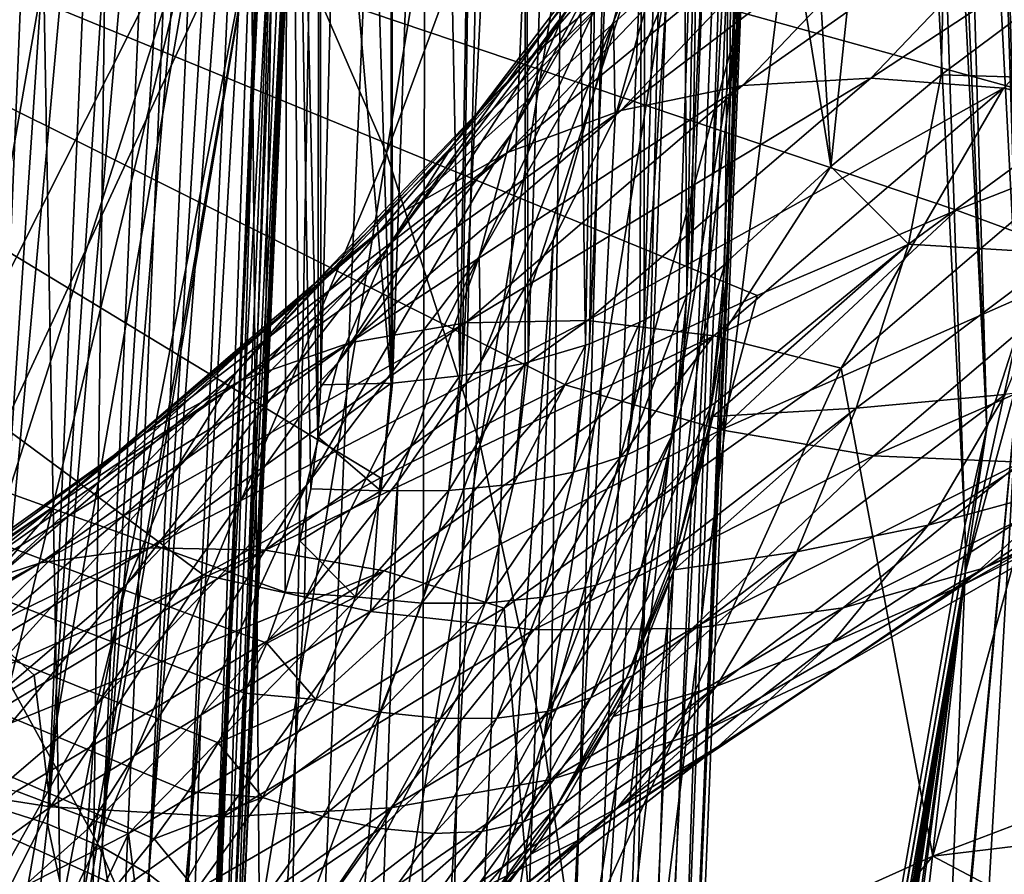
# Model space of a CAD drawing. Header units: metres. Extents: x -109 to 109, y -78 to 121.
# Tile 894 of 1056: x 22.23 to 26.52, y -21.83 to -18.1. Entities that reach past the tile are written whole.
import ezdxf

# ---------------------------------------------------------------- set-up
doc = ezdxf.new("R2010")
doc.units = ezdxf.units.M
doc.layers.add('solid_508554_SW0001', color=7, linetype='CONTINUOUS')

msp = doc.modelspace()

# ---------------------------------------------------------------- linework, layer by layer
at = {"layer": 'solid_508554_SW0001'}
for points in [[(21.492264, -25.603029, 29.110092), (22.491957, -26.563225, 27.446983), (22.183052, -9.436516, 19.892521)], [(22.491957, -26.563225, 27.446983), (22.705145, -9.923875, 19.048389), (22.183052, -9.436516, 19.892521)], [(22.491957, -26.563225, 27.446983), (23.184435, -10.422108, 18.185425), (22.705145, -9.923875, 19.048389)], [(22.491957, -26.563225, 27.446983), (23.320473, -27.563334, 25.714746), (23.184435, -10.422108, 18.185425)], [(23.320473, -27.563334, 25.714746), (23.620018, -10.930273, 17.305258), (23.184435, -10.422108, 18.185425)], [(23.320473, -27.563334, 25.714746), (24.011074, -11.447413, 16.409544), (23.620018, -10.930273, 17.305258)], [(23.320473, -27.563334, 25.714746), (23.971504, -28.595739, 23.926567), (24.011074, -11.447413, 16.409544)], [(23.971504, -28.595739, 23.926567), (24.356865, -11.972553, 15.499974), (24.011074, -11.447413, 16.409544)], [(23.971504, -28.595739, 23.926567), (24.656738, -12.504704, 14.578262), (24.356865, -11.972553, 15.499974)], [(26.760447, -19.037304, -33.204727), (26.413963, -12.686347, -36.951065), (26.614323, -12.257511, -36.273636)], [(23.971504, -28.595739, 23.926567), (24.4401, -29.652586, 22.096052), (24.656738, -12.504704, 14.578262)], [(24.4401, -29.652586, 22.096052), (24.91013, -13.042861, 13.646147), (24.656738, -12.504704, 14.578262)], [(26.582928, -19.45789, -33.933205), (26.372698, -12.786709, -37.109283), (26.413963, -12.686347, -36.951065)], [(26.760447, -19.037304, -33.204727), (26.582928, -19.45789, -33.933205), (26.413963, -12.686347, -36.951065)], [(26.582928, -19.45789, -33.933205), (26.250303, -13.120867, -37.635178), (26.372698, -12.786709, -37.109283)], [(25.766483, -18.744034, -25.984007), (26.375935, -12.912933, -28.677437), (25.463003, -13.720346, -30.075918)], [(25.766483, -18.744034, -25.984007), (26.247692, -18.344744, -25.292416), (26.375935, -12.912933, -28.677437)], [(26.247692, -18.344744, -25.292416), (26.763683, -17.956463, -24.619894), (26.375935, -12.912933, -28.677437)], [(24.4401, -29.652586, 22.096052), (25.11656, -13.586011, 12.705384), (24.91013, -13.042861, 13.646147)], [(26.446218, -19.882269, -34.668251), (26.16643, -13.396399, -38.06776), (26.250303, -13.120867, -37.635178)], [(26.582928, -19.45789, -33.933205), (26.446218, -19.882269, -34.668251), (26.250303, -13.120867, -37.635178)], [(26.446218, -19.882269, -34.668251), (26.123749, -13.560171, -38.324417), (26.16643, -13.396399, -38.06776)], [(24.4401, -29.652586, 22.096052), (24.722691, -30.725834, 20.237133), (25.11656, -13.586011, 12.705384)], [(24.722691, -30.725834, 20.237133), (25.275642, -14.133128, 11.757749), (25.11656, -13.586011, 12.705384)], [(26.123749, -13.560171, -38.324417), (26.350637, -20.309454, -35.408157), (26.034615, -14.003285, -39.017101)], [(26.446218, -19.882269, -34.668251), (26.350637, -20.309454, -35.408157), (26.123749, -13.560171, -38.324417)], [(25.392128, -16.427605, -28.390471), (25.766483, -18.744034, -25.984007), (25.463003, -13.720346, -30.075918)], [(25.361349, -13.808867, -30.229239), (25.156507, -19.291224, -26.920235), (25.304251, -19.170065, -26.720409)], [(25.361349, -13.808867, -30.229239), (25.242231, -13.891709, -30.372726), (25.156507, -19.291224, -26.920235)], [(25.361349, -13.808867, -30.229239), (25.304251, -19.170065, -26.720409), (25.320997, -19.153557, -26.693321)], [(25.361349, -13.808867, -30.229239), (25.320997, -19.153557, -26.693321), (25.392128, -16.427605, -28.390471)], [(25.242231, -13.891709, -30.372726), (25.106808, -13.968062, -30.504972), (25.138103, -19.30397, -26.941374)], [(25.242231, -13.891709, -30.372726), (25.138103, -19.30397, -26.941374), (25.156507, -19.291224, -26.920235)], [(25.106808, -13.968062, -30.504972), (24.952726, -19.412895, -27.123133), (25.138103, -19.30397, -26.941374)], [(25.106808, -13.968062, -30.504972), (24.956572, -14.037088, -30.624531), (24.952726, -19.412895, -27.123133)], [(26.034615, -14.003285, -39.017101), (26.350637, -20.309454, -35.408157), (22.574038, -41.892826, -72.791649)], [(25.359713, -18.130026, -45.681774), (26.034615, -14.003285, -39.017101), (22.574038, -41.892826, -72.791649)], [(25.206406, -16.958059, -46.623257), (26.034615, -14.003285, -39.017101), (25.359713, -18.130026, -45.681774)], [(24.956572, -14.037088, -30.624531), (24.714621, -19.515612, -27.297068), (24.934361, -19.422098, -27.138596)], [(24.956572, -14.037088, -30.624531), (24.792952, -14.098127, -30.730253), (24.714621, -19.515612, -27.297068)], [(24.956572, -14.037088, -30.624531), (24.934361, -19.422098, -27.138596), (24.952726, -19.412895, -27.123133)], [(24.792952, -14.098127, -30.730253), (24.61821, -14.150376, -30.820749), (24.697832, -19.52166, -27.307423)], [(24.792952, -14.098127, -30.730253), (24.697832, -19.52166, -27.307423), (24.714621, -19.515612, -27.297068)], [(24.61821, -14.150376, -30.820749), (24.433187, -14.193572, -30.895567), (24.447992, -19.596863, -27.437801)], [(24.61821, -14.150376, -30.820749), (24.447992, -19.596863, -27.437801), (24.697832, -19.52166, -27.307423)], [(24.722691, -30.725834, 20.237133), (25.387075, -14.683183, 10.805027), (25.275642, -14.133128, 11.757749)], [(24.433187, -14.193572, -30.895567), (24.159342, -19.654673, -27.541903), (24.434095, -19.600307, -27.443871)], [(24.433187, -14.193572, -30.895567), (24.238886, -14.227308, -30.954), (24.159342, -19.654673, -27.541903)], [(24.433187, -14.193572, -30.895567), (24.434095, -19.600307, -27.443871), (24.447992, -19.596863, -27.437801)], [(24.238886, -14.227308, -30.954), (24.041855, -14.250587, -30.99432), (24.149372, -19.656185, -27.544724)], [(24.238886, -14.227308, -30.954), (24.149372, -19.656185, -27.544724), (24.159342, -19.654673, -27.541903)], [(23.388845, -20.598423, -27.06645), (23.401785, -14.267006, -31.022758), (5.75, -14.267006, -31.022758)], [(23.308241, -20.820108, -26.927927), (23.388845, -20.598423, -27.06645), (5.75, -14.267006, -31.022758)], [(23.210943, -21.038891, -26.791216), (23.308241, -20.820108, -26.927927), (5.75, -14.267006, -31.022758)], [(23.096848, -21.254448, -26.656521), (23.210943, -21.038891, -26.791216), (5.75, -14.267006, -31.022758)], [(22.965872, -21.466251, -26.52417), (23.096848, -21.254448, -26.656521), (5.75, -14.267006, -31.022758)], [(22.81805, -21.673571, -26.394623), (22.965872, -21.466251, -26.52417), (5.75, -14.267006, -31.022758)], [(22.653498, -21.875639, -26.268356), (22.81805, -21.673571, -26.394623), (5.75, -14.267006, -31.022758)], [(22.472342, -22.071665, -26.145866), (22.653498, -21.875639, -26.268356), (5.75, -14.267006, -31.022758)], [(22.274803, -22.260859, -26.027645), (22.472342, -22.071665, -26.145866), (5.75, -14.267006, -31.022758)], [(22.061234, -22.442333, -25.914248), (22.274803, -22.260859, -26.027645), (5.75, -14.267006, -31.022758)], [(23.388845, -20.598423, -27.06645), (23.452793, -20.374273, -27.206514), (23.401785, -14.267006, -31.022758)], [(23.530565, -19.921642, -27.489349), (23.540361, -14.267148, -31.022671), (23.401785, -14.267006, -31.022758)], [(23.500042, -20.148373, -27.347672), (23.530565, -19.921642, -27.489349), (23.401785, -14.267006, -31.022758)], [(23.452793, -20.374273, -27.206514), (23.500042, -20.148373, -27.347672), (23.401785, -14.267006, -31.022758)], [(23.530565, -19.921642, -27.489349), (23.544479, -19.694933, -27.631012), (23.540361, -14.267148, -31.022671)], [(23.544479, -19.694933, -27.631012), (23.613482, -16.94849, -29.347181), (23.540361, -14.267148, -31.022671)], [(23.850378, -19.687975, -27.607599), (23.681061, -14.267583, -31.022398), (23.613482, -16.94849, -29.347181)], [(23.852489, -14.263648, -31.016943), (23.681061, -14.267583, -31.022398), (23.850378, -19.687975, -27.607599)], [(23.852489, -14.263648, -31.016943), (23.850378, -19.687975, -27.607599), (23.855703, -19.687632, -27.606834)], [(24.041855, -14.250587, -30.99432), (23.852489, -14.263648, -31.016943), (23.855703, -19.687632, -27.606834)], [(24.041855, -14.250587, -30.99432), (23.855703, -19.687632, -27.606834), (24.149372, -19.656185, -27.544724)], [(24.537828, -14.443365, -48.108562), (23.82967, -18.685156, -54.973831), (23.291883, -17.44261, -55.687992)], [(24.537828, -14.443365, -48.108562), (24.936926, -15.692234, -47.380768), (23.82967, -18.685156, -54.973831)], [(24.722691, -30.725834, 20.237133), (24.817127, -31.807312, 18.36396), (25.387075, -14.683183, 10.805027)], [(24.817127, -31.807312, 18.36396), (25.450649, -15.235137, 9.849014), (25.387075, -14.683183, 10.805027)], [(21.843943, -15.078268, -56.979378), (22.62801, -16.237164, -56.358223), (21.087124, -19.274179, -63.873081)], [(24.817127, -31.807312, 18.36396), (25.466246, -15.787951, 8.891513), (25.450649, -15.235137, 9.849014)], [(28.139946, -18.245272, -11.801738), (16.352985, -15.573651, -7.174356), (29.093544, -17.92926, -11.25439)], [(27.212952, -18.580488, -12.382349), (16.352985, -15.573651, -7.174356), (28.139946, -18.245272, -11.801738)], [(26.31435, -18.93425, -12.995082), (16.352985, -15.573651, -7.174356), (27.212952, -18.580488, -12.382349)], [(25.445724, -19.305904, -13.638808), (16.352985, -15.573651, -7.174356), (26.31435, -18.93425, -12.995082)], [(24.608341, -19.694883, -14.312538), (16.352985, -15.573651, -7.174356), (25.445724, -19.305904, -13.638808)], [(23.803312, -20.100662, -15.015367), (16.352985, -15.573651, -7.174356), (24.608341, -19.694883, -14.312538)], [(23.031752, -20.522703, -15.746366), (16.352985, -15.573651, -7.174356), (23.803312, -20.100662, -15.015367)], [(22.294876, -20.960394, -16.504467), (16.352985, -15.573651, -7.174356), (23.031752, -20.522703, -15.746366)], [(21.594194, -21.41288, -17.288197), (16.352985, -15.573651, -7.174356), (22.294876, -20.960394, -16.504467)], [(24.936926, -15.692234, -47.380768), (24.238144, -19.954535, -54.221828), (23.82967, -18.685156, -54.973831)], [(24.936926, -15.692234, -47.380768), (25.206406, -16.958059, -46.623257), (24.238144, -19.954535, -54.221828)], [(24.722691, -32.88879, 16.490786), (25.433834, -16.340582, 7.934327), (25.466246, -15.787951, 8.891513)], [(24.817127, -31.807312, 18.36396), (24.722691, -32.88879, 16.490786), (25.466246, -15.787951, 8.891513)], [(21.801241, -21.457802, -30.703217), (22.18111, -15.836708, -33.741562), (22.325365, -15.868487, -33.796608)], [(22.08816, -21.523041, -30.801451), (21.801241, -21.457802, -30.703217), (22.325365, -15.868487, -33.796608)], [(22.08816, -21.523041, -30.801451), (22.325365, -15.868487, -33.796608), (22.463972, -15.905796, -33.861225)], [(22.08816, -21.523041, -30.801451), (22.463972, -15.905796, -33.861225), (22.596371, -15.948483, -33.935162)], [(22.353491, -21.607702, -30.938051), (22.08816, -21.523041, -30.801451), (22.596371, -15.948483, -33.935162)], [(22.353491, -21.607702, -30.938051), (22.596371, -15.948483, -33.935162), (22.721611, -15.996237, -34.017876)], [(22.353491, -21.607702, -30.938051), (22.721611, -15.996237, -34.017876), (22.839146, -16.048889, -34.10907)], [(22.590855, -21.709745, -31.109728), (22.353491, -21.607702, -30.938051), (22.839146, -16.048889, -34.10907)], [(22.590855, -21.709745, -31.109728), (22.839146, -16.048889, -34.10907), (22.948322, -16.106197, -34.208332)], [(22.590855, -21.709745, -31.109728), (22.948322, -16.106197, -34.208332), (23.048122, -16.167671, -34.314808)], [(22.794538, -21.826717, -31.312355), (22.590855, -21.709745, -31.109728), (23.048122, -16.167671, -34.314808)], [(22.794538, -21.826717, -31.312355), (23.048122, -16.167671, -34.314808), (23.13763, -16.232712, -34.427464)], [(22.62801, -16.237164, -56.358223), (21.890642, -20.459221, -63.233421), (21.087124, -19.274179, -63.873081)], [(22.62801, -16.237164, -56.358223), (23.291883, -17.44261, -55.687992), (21.890642, -20.459221, -63.233421)], [(22.794538, -21.826717, -31.312355), (23.13763, -16.232712, -34.427464), (23.216387, -16.300915, -34.545593)], [(22.959644, -21.955805, -31.541054), (22.794538, -21.826717, -31.312355), (23.216387, -16.300915, -34.545593)], [(22.959644, -21.955805, -31.541054), (23.216387, -16.300915, -34.545593), (23.284172, -16.372023, -34.668755)], [(24.722691, -32.88879, 16.490786), (25.353474, -16.891989, 6.979262), (25.433834, -16.340582, 7.934327)], [(23.082199, -22.093901, -31.790325), (22.959644, -21.955805, -31.541054), (23.284172, -16.372023, -34.668755)], [(23.082199, -22.093901, -31.790325), (23.284172, -16.372023, -34.668755), (23.340525, -16.445562, -34.796131)], [(25.392128, -16.427605, -28.390471), (25.320997, -19.153557, -26.693321), (25.766483, -18.744034, -25.984007)], [(23.082199, -22.093901, -31.790325), (23.340525, -16.445562, -34.796131), (23.385149, -16.521141, -34.927032)], [(23.159256, -22.237684, -32.054173), (23.082199, -22.093901, -31.790325), (23.385149, -16.521141, -34.927032)], [(23.159256, -22.237684, -32.054173), (23.385149, -16.521141, -34.927032), (23.417723, -16.598248, -35.060585)], [(24.819689, -18.113735, 3.539442), (24.965311, -17.56953, 3.184653), (25.38047, -16.519588, 5.003206)], [(25.232426, -17.069918, 5.347387), (24.819689, -18.113735, 3.539442), (25.38047, -16.519588, 5.003206)], [(23.159256, -22.237684, -32.054173), (23.417723, -16.598248, -35.060585), (23.438089, -16.676636, -35.196358)], [(23.188961, -22.383696, -32.326244), (23.159256, -22.237684, -32.054173), (23.438089, -16.676636, -35.196358)], [(23.188961, -22.383696, -32.326244), (23.438089, -16.676636, -35.196358), (23.446026, -16.755808, -35.333488)], [(23.188961, -22.383696, -32.326244), (23.446026, -16.755808, -35.333488), (23.441431, -16.834723, -35.470177)], [(23.298294, -19.699093, -34.113319), (23.171026, -22.526972, -32.597237), (23.441431, -16.834723, -35.470177)], [(23.188961, -22.383696, -32.326244), (23.441431, -16.834723, -35.470177), (23.171026, -22.526972, -32.597237)], [(23.298294, -19.699093, -34.113319), (23.441431, -16.834723, -35.470177), (23.424292, -16.913622, -35.606831)], [(24.4401, -33.962036, 14.631867), (25.225319, -17.441132, 6.028118), (25.353474, -16.891989, 6.979262)], [(24.722691, -32.88879, 16.490786), (24.4401, -33.962036, 14.631867), (25.353474, -16.891989, 6.979262)], [(24.467543, -18.257391, -1.524684), (24.880131, -17.919493, -1.923227), (25.678522, -16.865112, -0.096985)], [(25.252697, -17.220495, 0.271274), (24.467543, -18.257391, -1.524684), (25.678522, -16.865112, -0.096985)], [(23.298294, -19.699093, -34.113319), (23.424292, -16.913622, -35.606831), (23.340553, -17.227272, -36.150089)], [(23.850378, -19.687975, -27.607599), (23.613482, -16.94849, -29.347181), (23.544479, -19.694933, -27.631012)], [(25.206406, -16.958059, -46.623257), (24.514416, -21.240381, -53.438202), (24.238144, -19.954535, -54.221828)], [(25.206406, -16.958059, -46.623257), (25.359713, -18.130026, -45.681774), (24.514416, -21.240381, -53.438202)], [(24.376728, -18.598541, 1.402357), (24.59642, -18.09437, 1.027139), (25.190308, -17.056087, 2.825498)], [(24.965311, -17.56953, 3.184653), (24.376728, -18.598541, 1.402357), (25.190308, -17.056087, 2.825498)], [(24.826679, -18.528492, 4.144754), (24.819689, -18.113735, 3.539442), (25.232426, -17.069918, 5.347387)], [(25.049612, -17.986977, 5.082688), (24.826679, -18.528492, 4.144754), (25.232426, -17.069918, 5.347387)], [(23.116282, -22.736483, -32.97649), (23.340553, -17.227272, -36.150089), (23.275852, -17.542048, -36.695297)], [(23.171026, -22.526972, -32.597237), (23.340553, -17.227272, -36.150089), (23.116282, -22.736483, -32.97649)], [(23.298294, -19.699093, -34.113319), (23.340553, -17.227272, -36.150089), (23.171026, -22.526972, -32.597237)], [(24.116137, -18.654503, -1.122124), (24.467543, -18.257391, -1.524684), (25.252697, -17.220495, 0.271274)], [(24.890013, -17.632498, 0.64804), (24.116137, -18.654503, -1.122124), (25.252697, -17.220495, 0.271274)], [(25.38195, -18.391258, -4.901289), (25.940653, -18.358419, -5.261861), (26.99441, -17.254478, -3.34978)], [(26.413012, -17.311094, -3.03039), (25.38195, -18.391258, -4.901289), (26.99441, -17.254478, -3.34978)], [(26.99441, -17.254478, -3.34978), (25.940653, -18.358419, -5.261861), (27.595572, -17.27352, -3.635235)], [(25.940653, -18.358419, -5.261861), (26.518347, -18.402044, -5.589898), (27.595572, -17.27352, -3.635235)], [(27.595572, -17.27352, -3.635235), (26.518347, -18.402044, -5.589898), (27.100159, -18.518684, -5.875302)], [(24.851393, -18.500021, -4.514093), (25.38195, -18.391258, -4.901289), (26.413012, -17.311094, -3.03039)], [(25.860903, -17.442434, -2.682301), (24.851393, -18.500021, -4.514093), (26.413012, -17.311094, -3.03039)], [(23.291883, -17.44261, -55.687992), (22.571142, -21.691269, -62.542408), (21.890642, -20.459221, -63.233421)], [(23.291883, -17.44261, -55.687992), (23.82967, -18.685156, -54.973831), (22.571142, -21.691269, -62.542408)], [(24.357681, -18.682924, -4.10662), (24.851393, -18.500021, -4.514093), (25.860903, -17.442434, -2.682301)], [(25.347136, -17.646349, -2.311219), (24.357681, -18.682924, -4.10662), (25.860903, -17.442434, -2.682301)], [(24.4401, -33.962036, 14.631867), (25.049612, -17.986977, 5.082688), (25.225319, -17.441132, 6.028118)], [(23.027544, -17.531185, -36.676483), (20.798309, -30.271318, -58.743042), (23.275852, -17.542048, -36.695297)], [(20.819233, -26.656618, -58.743042), (20.798309, -30.271318, -58.743042), (23.027544, -17.531185, -36.676483)], [(20.798309, -30.271318, -58.743042), (21.020184, -30.433252, -59.023518), (23.275852, -17.542048, -36.695297)], [(21.512987, -22.248306, -51.902035), (20.819233, -26.656618, -58.743042), (23.027544, -17.531185, -36.676483)], [(23.055126, -23.027239, -33.506119), (23.275852, -17.542048, -36.695297), (21.020184, -30.433252, -59.023518)], [(21.912035, -19.74498, -47.965176), (21.512987, -22.248306, -51.902035), (23.027544, -17.531185, -36.676483)], [(22.184149, -18.054249, -45.279644), (21.912035, -19.74498, -47.965176), (23.027544, -17.531185, -36.676483)], [(23.062689, -22.986309, -33.431351), (23.275852, -17.542048, -36.695297), (23.055126, -23.027239, -33.506119)], [(23.062689, -22.986309, -33.431351), (23.070597, -22.94537, -33.356621), (23.275852, -17.542048, -36.695297)], [(23.116282, -22.736483, -32.97649), (23.275852, -17.542048, -36.695297), (23.070597, -22.94537, -33.356621)], [(24.234539, -19.136744, 1.767542), (24.376728, -18.598541, 1.402357), (24.965311, -17.56953, 3.184653)], [(24.819689, -18.113735, 3.539442), (24.234539, -19.136744, 1.767542), (24.965311, -17.56953, 3.184653)], [(23.831673, -19.104321, -0.722144), (24.116137, -18.654503, -1.122124), (24.890013, -17.632498, 0.64804)], [(24.59642, -18.09437, 1.027139), (23.831673, -19.104321, -0.722144), (24.890013, -17.632498, 0.64804)], [(23.908907, -18.93697, -3.685548), (24.357681, -18.682924, -4.10662), (25.347136, -17.646349, -2.311219)], [(24.880131, -17.919493, -1.923227), (23.908907, -18.93697, -3.685548), (25.347136, -17.646349, -2.311219)], [(23.512426, -19.257996, -3.257781), (23.908907, -18.93697, -3.685548), (24.880131, -17.919493, -1.923227)], [(24.467543, -18.257391, -1.524684), (23.512426, -19.257996, -3.257781), (24.880131, -17.919493, -1.923227)], [(27.077545, -18.368874, -23.729668), (26.763683, -17.956463, -24.619894), (26.247692, -18.344744, -25.292416)], [(23.971504, -35.018883, 12.801353), (24.826679, -18.528492, 4.144754), (25.049612, -17.986977, 5.082688)], [(24.4401, -33.962036, 14.631867), (23.971504, -35.018883, 12.801353), (25.049612, -17.986977, 5.082688)], [(23.618811, -19.599468, -0.331303), (23.831673, -19.104321, -0.722144), (24.59642, -18.09437, 1.027139)], [(24.376728, -18.598541, 1.402357), (23.618811, -19.599468, -0.331303), (24.59642, -18.09437, 1.027139)], [(25.069523, -19.934422, -48.545631), (25.359713, -18.130026, -45.681774), (22.574038, -41.892826, -72.791649)], [(24.240917, -19.594469, 2.29843), (24.234539, -19.136744, 1.767542), (24.819689, -18.113735, 3.539442)], [(24.556946, -19.064661, 3.216084), (24.240917, -19.594469, 2.29843), (24.819689, -18.113735, 3.539442)], [(24.514416, -21.240381, -53.438202), (25.359713, -18.130026, -45.681774), (25.069523, -19.934422, -48.545631)], [(24.826679, -18.528492, 4.144754), (24.556946, -19.064661, 3.216084), (24.819689, -18.113735, 3.539442)], [(23.174738, -19.640736, -2.830329), (23.512426, -19.257996, -3.257781), (24.467543, -18.257391, -1.524684)], [(24.116137, -18.654503, -1.122124), (23.174738, -19.640736, -2.830329), (24.467543, -18.257391, -1.524684)], [(24.174572, -19.42474, -6.691333), (24.706699, -19.414652, -7.091307), (25.940653, -18.358419, -5.261861)], [(25.38195, -18.391258, -4.901289), (24.174572, -19.42474, -6.691333), (25.940653, -18.358419, -5.261861)], [(25.940653, -18.358419, -5.261861), (24.706699, -19.414652, -7.091307), (26.518347, -18.402044, -5.589898)], [(26.104805, -19.082678, -24.966015), (26.247692, -18.344744, -25.292416), (25.766483, -18.744034, -25.984007)], [(26.104805, -19.082678, -24.966015), (27.077545, -18.368874, -23.729668), (26.247692, -18.344744, -25.292416)], [(23.669252, -19.5119, -6.26672), (24.174572, -19.42474, -6.691333), (25.38195, -18.391258, -4.901289)], [(24.851393, -18.500021, -4.514093), (23.669252, -19.5119, -6.26672), (25.38195, -18.391258, -4.901289)], [(24.706699, -19.414652, -7.091307), (25.256912, -19.481798, -7.460085), (26.518347, -18.402044, -5.589898)], [(26.518347, -18.402044, -5.589898), (25.256912, -19.481798, -7.460085), (25.811172, -19.622204, -7.786654)], [(26.518347, -18.402044, -5.589898), (25.811172, -19.622204, -7.786654), (27.100159, -18.518684, -5.875302)], [(26.774294, -19.122038, -23.439236), (27.077545, -18.368874, -23.729668), (26.104805, -19.082678, -24.966015)], [(23.199026, -19.6747, -5.824428), (23.669252, -19.5119, -6.26672), (24.851393, -18.500021, -4.514093)], [(24.357681, -18.682924, -4.10662), (23.199026, -19.6747, -5.824428), (24.851393, -18.500021, -4.514093)], [(23.971504, -35.018883, 12.801353), (24.556946, -19.064661, 3.216084), (24.826679, -18.528492, 4.144754)], [(27.100159, -18.518684, -5.875302), (25.811172, -19.622204, -7.786654), (26.210722, -21.748278, -11.469123)], [(27.100159, -18.518684, -5.875302), (26.210722, -21.748278, -11.469123), (28.041162, -21.050917, -10.261258)], [(23.481043, -20.131832, 0.043995), (23.618811, -19.599468, -0.331303), (24.376728, -18.598541, 1.402357)], [(24.234539, -19.136744, 1.767542), (23.481043, -20.131832, 0.043995), (24.376728, -18.598541, 1.402357)], [(26.31435, -18.93425, -12.995082), (27.212952, -18.580488, -12.382349), (26.937679, -19.163094, -13.487652)], [(22.901377, -20.07892, -2.410201), (23.174738, -19.640736, -2.830329), (24.116137, -18.654503, -1.122124)], [(23.831673, -19.104321, -0.722144), (22.901377, -20.07892, -2.410201), (24.116137, -18.654503, -1.122124)], [(23.82967, -18.685156, -54.973831), (23.122589, -22.960642, -61.805355), (22.571142, -21.691269, -62.542408)], [(22.771599, -19.910475, -5.371707), (23.199026, -19.6747, -5.824428), (24.357681, -18.682924, -4.10662)], [(23.908907, -18.93697, -3.685548), (22.771599, -19.910475, -5.371707), (24.357681, -18.682924, -4.10662)], [(23.82967, -18.685156, -54.973831), (24.238144, -19.954535, -54.221828), (23.122589, -22.960642, -61.805355)], [(25.301794, -19.464554, -26.50001), (25.766483, -18.744034, -25.984007), (25.320997, -19.153557, -26.693321)], [(25.301794, -19.464554, -26.50001), (26.104805, -19.082678, -24.966015), (25.766483, -18.744034, -25.984007)], [(22.393978, -20.215355, -4.915978), (22.771599, -19.910475, -5.371707), (23.908907, -18.93697, -3.685548)], [(23.512426, -19.257996, -3.257781), (22.393978, -20.215355, -4.915978), (23.908907, -18.93697, -3.685548)], [(26.31435, -18.93425, -12.995082), (26.937679, -19.163094, -13.487652), (25.28743, -19.890846, -14.748156)], [(25.445724, -19.305904, -13.638808), (26.31435, -18.93425, -12.995082), (25.28743, -19.890846, -14.748156)], [(23.320473, -36.051289, 11.013173), (24.240917, -19.594469, 2.29843), (24.556946, -19.064661, 3.216084)], [(23.971504, -35.018883, 12.801353), (23.320473, -36.051289, 11.013173), (24.556946, -19.064661, 3.216084)], [(25.262308, -19.77272, -26.304756), (25.252121, -19.83316, -26.26602), (26.104805, -19.082678, -24.966015)], [(25.876062, -19.796005, -24.606583), (26.104805, -19.082678, -24.966015), (25.252121, -19.83316, -26.26602)], [(25.301794, -19.464554, -26.50001), (25.262308, -19.77272, -26.304756), (26.104805, -19.082678, -24.966015)], [(25.876062, -19.796005, -24.606583), (26.774294, -19.122038, -23.439236), (26.104805, -19.082678, -24.966015)], [(22.696825, -20.565363, -2.004282), (22.901377, -20.07892, -2.410201), (23.831673, -19.104321, -0.722144)], [(23.618811, -19.599468, -0.331303), (22.696825, -20.565363, -2.004282), (23.831673, -19.104321, -0.722144)], [(26.52602, -19.737223, -22.961241), (26.774294, -19.122038, -23.439236), (25.876062, -19.796005, -24.606583)], [(23.472448, -20.631023, 0.503063), (23.481043, -20.131832, 0.043995), (24.234539, -19.136744, 1.767542)], [(23.87919, -20.116919, 1.393521), (23.472448, -20.631023, 0.503063), (24.234539, -19.136744, 1.767542)], [(24.240917, -19.594469, 2.29843), (23.87919, -20.116919, 1.393521), (24.234539, -19.136744, 1.767542)], [(25.080906, -19.902647, -26.56728), (25.245455, -19.785467, -26.335865), (25.304251, -19.170065, -26.720409)], [(25.156507, -19.291224, -26.920235), (25.080906, -19.902647, -26.56728), (25.304251, -19.170065, -26.720409)], [(25.245455, -19.785467, -26.335865), (25.301794, -19.464554, -26.50001), (25.320997, -19.153557, -26.693321)], [(25.304251, -19.170065, -26.720409), (25.245455, -19.785467, -26.335865), (25.320997, -19.153557, -26.693321)], [(25.28743, -19.890846, -14.748156), (26.937679, -19.163094, -13.487652), (25.951969, -20.004198, -15.232132)], [(26.937679, -19.163094, -13.487652), (27.548475, -19.307793, -14.025921), (25.951969, -20.004198, -15.232132)], [(22.072351, -20.584347, -4.464711), (22.393978, -20.215355, -4.915978), (23.512426, -19.257996, -3.257781)], [(23.174738, -19.640736, -2.830329), (22.072351, -20.584347, -4.464711), (23.512426, -19.257996, -3.257781)], [(24.608341, -19.694883, -14.312538), (25.445724, -19.305904, -13.638808), (25.28743, -19.890846, -14.748156)], [(24.879124, -20.000265, -26.777317), (25.080906, -19.902647, -26.56728), (25.138103, -19.30397, -26.941374)], [(24.952726, -19.412895, -27.123133), (24.879124, -20.000265, -26.777317), (25.138103, -19.30397, -26.941374)], [(25.156507, -19.291224, -26.920235), (25.138103, -19.30397, -26.941374), (25.080906, -19.902647, -26.56728)], [(25.951969, -20.004198, -15.232132), (27.548475, -19.307793, -14.025921), (26.595579, -20.031355, -15.754232)], [(22.322693, -20.471045, -7.928007), (22.799263, -20.404362, -8.388087), (24.174572, -19.42474, -6.691333)], [(23.669252, -19.5119, -6.26672), (22.322693, -20.471045, -7.928007), (24.174572, -19.42474, -6.691333)], [(22.799263, -20.404362, -8.388087), (23.301117, -20.415836, -8.82541), (24.706699, -19.414652, -7.091307)], [(24.174572, -19.42474, -6.691333), (22.799263, -20.404362, -8.388087), (24.706699, -19.414652, -7.091307)], [(24.706699, -19.414652, -7.091307), (23.301117, -20.415836, -8.82541), (25.256912, -19.481798, -7.460085)], [(24.644869, -20.076017, -26.961021), (24.879124, -20.000265, -26.777317), (24.934361, -19.422098, -27.138596)], [(24.714621, -19.515612, -27.297068), (24.644869, -20.076017, -26.961021), (24.934361, -19.422098, -27.138596)], [(24.952726, -19.412895, -27.123133), (24.934361, -19.422098, -27.138596), (24.879124, -20.000265, -26.777317)], [(25.245455, -19.785467, -26.335865), (25.262308, -19.77272, -26.304756), (25.301794, -19.464554, -26.50001)], [(26.582928, -19.45789, -33.933205), (26.351662, -20.513498, -35.290455), (26.446218, -19.882269, -34.668251)], [(26.583939, -19.661982, -33.815586), (26.351662, -20.513498, -35.290455), (26.582928, -19.45789, -33.933205)], [(21.879217, -20.61479, -7.452711), (22.322693, -20.471045, -7.928007), (23.669252, -19.5119, -6.26672)], [(23.199026, -19.6747, -5.824428), (21.879217, -20.61479, -7.452711), (23.669252, -19.5119, -6.26672)], [(23.301117, -20.415836, -8.82541), (23.820028, -20.505278, -9.232806), (25.256912, -19.481798, -7.460085)], [(25.256912, -19.481798, -7.460085), (23.820028, -20.505278, -9.232806), (24.342859, -20.668219, -9.598405)], [(25.256912, -19.481798, -7.460085), (24.342859, -20.668219, -9.598405), (25.811172, -19.622204, -7.786654)], [(24.714621, -19.515612, -27.297068), (24.697832, -19.52166, -27.307423), (24.644869, -20.076017, -26.961021)], [(24.383669, -20.128115, -27.114059), (24.644869, -20.076017, -26.961021), (24.697832, -19.52166, -27.307423)], [(24.447992, -19.596863, -27.437801), (24.383669, -20.128115, -27.114059), (24.697832, -19.52166, -27.307423)], [(22.564434, -21.092094, -1.619226), (22.696825, -20.565363, -2.004282), (23.618811, -19.599468, -0.331303)], [(23.481043, -20.131832, 0.043995), (22.564434, -21.092094, -1.619226), (23.618811, -19.599468, -0.331303)], [(23.320473, -36.051289, 11.013173), (23.87919, -20.116919, 1.393521), (24.240917, -19.594469, 2.29843)], [(24.101683, -20.155331, -27.232822), (24.383669, -20.128115, -27.114059), (24.434095, -19.600307, -27.443871)], [(24.159342, -19.654673, -27.541903), (24.101683, -20.155331, -27.232822), (24.434095, -19.600307, -27.443871)], [(24.447992, -19.596863, -27.437801), (24.434095, -19.600307, -27.443871), (24.383669, -20.128115, -27.114059)], [(21.811995, -21.0114, -4.025304), (22.072351, -20.584347, -4.464711), (23.174738, -19.640736, -2.830329)], [(22.901377, -20.07892, -2.410201), (21.811995, -21.0114, -4.025304), (23.174738, -19.640736, -2.830329)], [(25.811172, -19.622204, -7.786654), (24.342859, -20.668219, -9.598405), (24.500933, -22.518419, -12.803045)], [(25.811172, -19.622204, -7.786654), (24.500933, -22.518419, -12.803045), (26.210722, -21.748278, -11.469123)], [(26.190018, -20.305613, -22.475183), (27.215654, -19.641182, -21.324356), (26.52602, -19.737223, -22.961241)], [(26.816059, -20.135914, -20.804251), (27.215654, -19.641182, -21.324356), (26.190018, -20.305613, -22.475183)], [(21.476107, -20.833242, -6.96999), (21.879217, -20.61479, -7.452711), (23.199026, -19.6747, -5.824428)], [(22.771599, -19.910475, -5.371707), (21.476107, -20.833242, -6.96999), (23.199026, -19.6747, -5.824428)], [(23.850378, -19.687975, -27.607599), (23.544479, -19.694933, -27.631012), (23.530565, -19.921642, -27.489349)], [(23.850378, -19.687975, -27.607599), (23.530565, -19.921642, -27.489349), (23.805565, -20.157022, -27.314507)], [(23.805565, -20.157022, -27.314507), (24.101683, -20.155331, -27.232822), (24.149372, -19.656185, -27.544724)], [(23.855703, -19.687632, -27.606834), (23.805565, -20.157022, -27.314507), (24.149372, -19.656185, -27.544724)], [(23.855703, -19.687632, -27.606834), (23.850378, -19.687975, -27.607599), (23.805565, -20.157022, -27.314507)], [(24.159342, -19.654673, -27.541903), (24.149372, -19.656185, -27.544724), (24.101683, -20.155331, -27.232822)], [(26.583939, -19.661982, -33.815586), (26.241007, -23.263319, -33.691666), (26.351662, -20.513498, -35.290455)], [(26.247414, -23.228842, -33.628075), (26.241007, -23.263319, -33.691666), (26.583939, -19.661982, -33.815586)], [(26.254114, -23.194355, -33.564518), (26.247414, -23.228842, -33.628075), (26.583939, -19.661982, -33.815586)], [(26.414053, -22.602348, -32.485435), (26.254114, -23.194355, -33.564518), (26.583939, -19.661982, -33.815586)], [(26.659859, -22.006397, -31.421505), (26.414053, -22.602348, -32.485435), (26.583939, -19.661982, -33.815586)], [(24.608341, -19.694883, -14.312538), (25.28743, -19.890846, -14.748156), (23.760242, -20.682917, -16.120064)], [(23.803312, -20.100662, -15.015367), (24.608341, -19.694883, -14.312538), (23.760242, -20.682917, -16.120064)], [(25.101196, -20.389864, -25.958195), (25.252121, -19.83316, -26.26602), (25.262308, -19.77272, -26.304756)], [(25.245455, -19.785467, -26.335865), (25.101196, -20.389864, -25.958195), (25.262308, -19.77272, -26.304756)], [(25.617876, -20.422855, -24.148792), (26.52602, -19.737223, -22.961241), (25.876062, -19.796005, -24.606583)], [(26.190018, -20.305613, -22.475183), (26.52602, -19.737223, -22.961241), (25.617876, -20.422855, -24.148792)], [(24.940548, -20.490696, -26.199827), (25.101196, -20.389864, -25.958195), (25.245455, -19.785467, -26.335865)], [(25.080906, -19.902647, -26.56728), (24.940548, -20.490696, -26.199827), (25.245455, -19.785467, -26.335865)], [(25.083546, -20.500992, -25.828037), (25.876062, -19.796005, -24.606583), (25.122742, -20.37739, -25.910517)], [(25.617876, -20.422855, -24.148792), (25.876062, -19.796005, -24.606583), (25.083546, -20.500992, -25.828037)], [(25.876062, -19.796005, -24.606583), (25.252121, -19.83316, -26.26602), (25.122742, -20.37739, -25.910517)], [(25.101196, -20.389864, -25.958195), (25.122742, -20.37739, -25.910517), (25.252121, -19.83316, -26.26602)], [(26.437759, -20.492268, -18.035885), (27.784687, -19.82641, -16.882587), (27.005678, -20.236437, -18.580313)], [(27.209314, -19.971857, -16.30703), (27.784687, -19.82641, -16.882587), (26.437759, -20.492268, -18.035885)], [(23.760242, -20.682917, -16.120064), (25.28743, -19.890846, -14.748156), (24.472313, -20.762384, -16.545347)], [(25.28743, -19.890846, -14.748156), (25.951969, -20.004198, -15.232132), (24.472313, -20.762384, -16.545347)], [(24.743549, -20.568264, -26.422392), (24.940548, -20.490696, -26.199827), (25.080906, -19.902647, -26.56728)], [(24.879124, -20.000265, -26.777317), (24.743549, -20.568264, -26.422392), (25.080906, -19.902647, -26.56728)], [(26.342354, -20.565702, -20.284428), (27.516436, -19.902332, -19.135437), (26.816059, -20.135914, -20.804251)], [(27.005678, -20.236437, -18.580313), (27.516436, -19.902332, -19.135437), (26.342354, -20.565702, -20.284428)], [(26.353453, -20.411568, -35.349487), (26.350637, -20.309454, -35.408157), (26.446218, -19.882269, -34.668251)], [(26.353453, -20.411568, -35.349487), (26.446218, -19.882269, -34.668251), (26.351662, -20.513498, -35.290455)], [(21.119968, -21.122822, -6.487756), (21.476107, -20.833242, -6.96999), (22.771599, -19.910475, -5.371707)], [(22.393978, -20.215355, -4.915978), (21.119968, -21.122822, -6.487756), (22.771599, -19.910475, -5.371707)], [(24.678173, -22.391121, -52.406452), (25.069523, -19.934422, -48.545631), (22.574038, -41.892826, -72.791649)], [(23.805565, -20.157022, -27.314507), (23.530565, -19.921642, -27.489349), (23.500042, -20.148373, -27.347672)], [(24.514416, -21.240381, -53.438202), (25.069523, -19.934422, -48.545631), (24.678173, -22.391121, -52.406452)], [(24.238144, -19.954535, -54.221828), (23.54167, -24.256851, -61.028564), (23.122589, -22.960642, -61.805355)], [(24.238144, -19.954535, -54.221828), (24.514416, -21.240381, -53.438202), (23.54167, -24.256851, -61.028564)], [(25.820442, -20.66651, -17.510202), (27.209314, -19.971857, -16.30703), (26.437759, -20.492268, -18.035885)], [(26.595579, -20.031355, -15.754232), (27.209314, -19.971857, -16.30703), (25.820442, -20.66651, -17.510202)], [(24.472313, -20.762384, -16.545347), (25.951969, -20.004198, -15.232132), (25.162251, -20.75692, -17.010946)], [(24.514849, -20.620739, -26.620642), (24.743549, -20.568264, -26.422392), (24.879124, -20.000265, -26.777317)], [(24.644869, -20.076017, -26.961021), (24.514849, -20.620739, -26.620642), (24.879124, -20.000265, -26.777317)], [(25.951969, -20.004198, -15.232132), (26.595579, -20.031355, -15.754232), (25.162251, -20.75692, -17.010946)], [(25.162251, -20.75692, -17.010946), (26.595579, -20.031355, -15.754232), (25.820442, -20.66651, -17.510202)], [(24.25984, -20.646883, -26.789898), (24.514849, -20.620739, -26.620642), (24.644869, -20.076017, -26.961021)], [(24.383669, -20.128115, -27.114059), (24.25984, -20.646883, -26.789898), (24.644869, -20.076017, -26.961021)], [(21.617172, -21.489515, -3.604959), (21.811995, -21.0114, -4.025304), (22.901377, -20.07892, -2.410201)], [(22.696825, -20.565363, -2.004282), (21.617172, -21.489515, -3.604959), (22.901377, -20.07892, -2.410201)], [(22.491957, -37.051395, 9.280937), (23.472448, -20.631023, 0.503063), (23.87919, -20.116919, 1.393521)], [(23.320473, -36.051289, 11.013173), (22.491957, -37.051395, 9.280937), (23.87919, -20.116919, 1.393521)], [(23.031752, -20.522703, -15.746366), (23.803312, -20.100662, -15.015367), (23.760242, -20.682917, -16.120064)], [(22.527063, -21.630346, -1.227814), (22.564434, -21.092094, -1.619226), (23.481043, -20.131832, 0.043995)], [(23.021456, -21.135818, -0.371265), (22.527063, -21.630346, -1.227814), (23.481043, -20.131832, 0.043995)], [(23.472448, -20.631023, 0.503063), (23.021456, -21.135818, -0.371265), (23.481043, -20.131832, 0.043995)], [(23.805565, -20.157022, -27.314507), (23.500042, -20.148373, -27.347672), (23.452793, -20.374273, -27.206514)], [(23.805565, -20.157022, -27.314507), (23.452793, -20.374273, -27.206514), (23.695442, -20.618349, -27.026237)], [(23.695442, -20.618349, -27.026237), (23.984539, -20.64608, -26.926168), (24.101683, -20.155331, -27.232822)], [(23.805565, -20.157022, -27.314507), (23.695442, -20.618349, -27.026237), (24.101683, -20.155331, -27.232822)], [(23.984539, -20.64608, -26.926168), (24.25984, -20.646883, -26.789898), (24.383669, -20.128115, -27.114059)], [(24.101683, -20.155331, -27.232822), (23.984539, -20.64608, -26.926168), (24.383669, -20.128115, -27.114059)], [(25.77084, -20.819609, -21.988445), (26.816059, -20.135914, -20.804251), (26.190018, -20.305613, -22.475183)], [(26.342354, -20.565702, -20.284428), (26.816059, -20.135914, -20.804251), (25.77084, -20.819609, -21.988445)], [(20.816641, -21.478781, -6.013916), (21.119968, -21.122822, -6.487756), (22.393978, -20.215355, -4.915978)], [(22.072351, -20.584347, -4.464711), (20.816641, -21.478781, -6.013916), (22.393978, -20.215355, -4.915978)], [(25.800959, -20.924902, -19.772768), (27.005678, -20.236437, -18.580313), (26.342354, -20.565702, -20.284428)], [(26.437759, -20.492268, -18.035885), (27.005678, -20.236437, -18.580313), (25.800959, -20.924902, -19.772768)], [(26.353453, -20.411568, -35.349487), (22.574038, -41.892826, -72.791649), (26.350637, -20.309454, -35.408157)], [(25.268793, -21.007244, -23.690445), (26.190018, -20.305613, -22.475183), (25.617876, -20.422855, -24.148792)], [(25.77084, -20.819609, -21.988445), (26.190018, -20.305613, -22.475183), (25.268793, -21.007244, -23.690445)], [(23.695442, -20.618349, -27.026237), (23.452793, -20.374273, -27.206514), (23.388845, -20.598423, -27.06645)], [(24.875046, -20.973843, -25.593285), (25.083546, -20.500992, -25.828037), (25.122742, -20.37739, -25.910517)], [(25.101196, -20.389864, -25.958195), (24.875046, -20.973843, -25.593285), (25.122742, -20.37739, -25.910517)], [(20.821066, -21.37079, -9.486414), (21.265579, -21.323317, -9.979765), (22.799263, -20.404362, -8.388087)], [(22.322693, -20.471045, -7.928007), (20.821066, -21.37079, -9.486414), (22.799263, -20.404362, -8.388087)], [(22.799263, -20.404362, -8.388087), (21.265579, -21.323317, -9.979765), (23.301117, -20.415836, -8.82541)], [(21.265579, -21.323317, -9.979765), (21.733673, -21.355019, -10.452123), (23.301117, -20.415836, -8.82541)], [(23.301117, -20.415836, -8.82541), (21.733673, -21.355019, -10.452123), (23.820028, -20.505278, -9.232806)], [(22.576853, -41.994938, -72.732979), (22.574038, -41.892826, -72.791649), (26.353453, -20.411568, -35.349487)], [(22.576853, -41.994938, -72.732979), (26.353453, -20.411568, -35.349487), (26.351662, -20.513498, -35.290455)], [(24.72044, -21.059061, -25.844673), (24.875046, -20.973843, -25.593285), (25.101196, -20.389864, -25.958195)], [(24.940548, -20.490696, -26.199827), (24.72044, -21.059061, -25.844673), (25.101196, -20.389864, -25.958195)], [(21.890642, -20.459221, -63.233421), (22.571142, -21.691269, -62.542408), (21.150959, -24.694004, -70.084084)], [(24.81789, -21.139563, -25.390966), (25.617876, -20.422855, -24.148792), (24.903198, -20.96129, -25.514885)], [(25.268793, -21.007244, -23.690445), (25.617876, -20.422855, -24.148792), (24.81789, -21.139563, -25.390966)], [(25.617876, -20.422855, -24.148792), (25.083546, -20.500992, -25.828037), (24.903198, -20.96129, -25.514885)], [(20.407423, -21.496662, -8.980158), (20.821066, -21.37079, -9.486414), (22.322693, -20.471045, -7.928007)], [(21.879217, -20.61479, -7.452711), (20.407423, -21.496662, -8.980158), (22.322693, -20.471045, -7.928007)], [(21.733673, -21.355019, -10.452123), (22.217678, -21.465378, -10.895746), (23.820028, -20.505278, -9.232806)], [(23.820028, -20.505278, -9.232806), (22.217678, -21.465378, -10.895746), (22.705421, -21.649464, -11.29797)], [(23.820028, -20.505278, -9.232806), (22.705421, -21.649464, -11.29797), (24.342859, -20.668219, -9.598405)], [(24.530853, -21.117483, -26.079203), (24.72044, -21.059061, -25.844673), (24.940548, -20.490696, -26.199827)], [(24.743549, -20.568264, -26.422392), (24.530853, -21.117483, -26.079203), (24.940548, -20.490696, -26.199827)], [(24.875046, -20.973843, -25.593285), (24.903198, -20.96129, -25.514885), (25.083546, -20.500992, -25.828037)], [(25.199268, -21.208826, -19.277), (26.437759, -20.492268, -18.035885), (25.800959, -20.924902, -19.772768)], [(25.820442, -20.66651, -17.510202), (26.437759, -20.492268, -18.035885), (25.199268, -21.208826, -19.277)], [(22.294876, -20.960394, -16.504467), (23.031752, -20.522703, -15.746366), (22.36611, -21.534122, -17.594395)], [(23.031752, -20.522703, -15.746366), (23.760242, -20.682917, -16.120064), (22.36611, -21.534122, -17.594395)], [(22.575062, -42.096867, -72.67395), (26.351662, -20.513498, -35.290455), (22.842361, -41.282574, -69.120392)], [(22.576853, -41.994938, -72.732979), (26.351662, -20.513498, -35.290455), (22.575062, -42.096867, -72.67395)], [(26.351662, -20.513498, -35.290455), (23.401325, -38.454956, -63.120598), (22.842361, -41.282574, -69.120392)], [(26.351662, -20.513498, -35.290455), (23.42872, -38.314941, -62.828339), (23.401325, -38.454956, -63.120598)], [(26.351662, -20.513498, -35.290455), (23.962873, -35.558865, -57.163509), (23.42872, -38.314941, -62.828339)], [(26.351662, -20.513498, -35.290455), (24.35491, -33.504711, -53.04575), (23.962873, -35.558865, -57.163509)], [(26.351662, -20.513498, -35.290455), (24.528063, -32.589108, -51.237652), (24.35491, -33.504711, -53.04575)], [(26.351662, -20.513498, -35.290455), (25.096163, -29.549688, -45.350449), (24.528063, -32.589108, -51.237652)], [(26.351662, -20.513498, -35.290455), (25.2925, -28.486786, -43.331696), (25.096163, -29.549688, -45.350449)], [(26.351662, -20.513498, -35.290455), (25.667202, -26.440699, -39.501289), (25.2925, -28.486786, -43.331696)], [(26.351662, -20.513498, -35.290455), (26.241007, -23.263319, -33.691666), (25.667202, -26.440699, -39.501289)], [(21.491081, -22.010855, -3.210566), (21.617172, -21.489515, -3.604959), (22.696825, -20.565363, -2.004282)], [(22.564434, -21.092094, -1.619226), (21.491081, -22.010855, -3.210566), (22.696825, -20.565363, -2.004282)], [(24.310755, -21.147732, -26.29134), (24.530853, -21.117483, -26.079203), (24.743549, -20.568264, -26.422392)], [(24.514849, -20.620739, -26.620642), (24.310755, -21.147732, -26.29134), (24.743549, -20.568264, -26.422392)], [(25.274208, -21.272415, -21.50849), (26.342354, -20.565702, -20.284428), (25.77084, -20.819609, -21.988445)], [(25.800959, -20.924902, -19.772768), (26.342354, -20.565702, -20.284428), (25.274208, -21.272415, -21.50849)], [(22.491957, -37.051395, 9.280937), (23.021456, -21.135818, -0.371265), (23.472448, -20.631023, 0.503063)], [(23.695442, -20.618349, -27.026237), (23.388845, -20.598423, -27.06645), (23.308241, -20.820108, -26.927927)], [(23.695442, -20.618349, -27.026237), (23.308241, -20.820108, -26.927927), (23.522173, -21.065704, -26.746698)], [(23.695442, -20.618349, -27.026237), (23.522173, -21.065704, -26.746698), (23.984539, -20.64608, -26.926168)], [(24.06534, -21.149092, -26.476084), (24.310755, -21.147732, -26.29134), (24.514849, -20.620739, -26.620642)], [(24.25984, -20.646883, -26.789898), (24.06534, -21.149092, -26.476084), (24.514849, -20.620739, -26.620642)], [(24.342859, -20.668219, -9.598405), (22.705421, -21.649464, -11.29797), (22.923367, -23.356125, -14.253993)], [(24.342859, -20.668219, -9.598405), (22.923367, -23.356125, -14.253993), (24.500933, -22.518419, -12.803045)], [(23.522173, -21.065704, -26.746698), (23.800396, -21.121532, -26.629072), (23.984539, -20.64608, -26.926168)], [(23.984539, -20.64608, -26.926168), (23.800396, -21.121532, -26.629072), (24.25984, -20.646883, -26.789898)], [(23.800396, -21.121532, -26.629072), (24.06534, -21.149092, -26.476084), (24.25984, -20.646883, -26.789898)], [(24.545567, -21.413807, -18.804562), (25.820442, -20.66651, -17.510202), (25.199268, -21.208826, -19.277)], [(25.162251, -20.75692, -17.010946), (25.820442, -20.66651, -17.510202), (24.545567, -21.413807, -18.804562)], [(22.36611, -21.534122, -17.594395), (23.760242, -20.682917, -16.120064), (23.11904, -21.577463, -17.957104)], [(23.760242, -20.682917, -16.120064), (24.472313, -20.762384, -16.545347), (23.11904, -21.577463, -17.957104)], [(23.11904, -21.577463, -17.957104), (24.472313, -20.762384, -16.545347), (23.848923, -21.537205, -18.36244)], [(23.848923, -21.537205, -18.36244), (25.162251, -20.75692, -17.010946), (24.545567, -21.413807, -18.804562)], [(24.472313, -20.762384, -16.545347), (25.162251, -20.75692, -17.010946), (23.848923, -21.537205, -18.36244)], [(23.522173, -21.065704, -26.746698), (23.308241, -20.820108, -26.927927), (23.210943, -21.038891, -26.791216)], [(24.833618, -21.541388, -23.238604), (25.77084, -20.819609, -21.988445), (25.268793, -21.007244, -23.690445)], [(25.274208, -21.272415, -21.50849), (25.77084, -20.819609, -21.988445), (24.833618, -21.541388, -23.238604)], [(24.70693, -21.65811, -21.042723), (25.800959, -20.924902, -19.772768), (25.274208, -21.272415, -21.50849)], [(25.199268, -21.208826, -19.277), (25.800959, -20.924902, -19.772768), (24.70693, -21.65811, -21.042723)], [(21.594194, -21.41288, -17.288197), (22.294876, -20.960394, -16.504467), (22.36611, -21.534122, -17.594395)], [(24.425924, -21.599779, -25.506794), (24.572588, -21.529148, -25.246292), (24.875046, -20.973843, -25.593285)], [(24.72044, -21.059061, -25.844673), (24.425924, -21.599779, -25.506794), (24.875046, -20.973843, -25.593285)], [(24.572588, -21.529148, -25.246292), (24.81789, -21.139563, -25.390966), (24.903198, -20.96129, -25.514885)], [(24.875046, -20.973843, -25.593285), (24.572588, -21.529148, -25.246292), (24.903198, -20.96129, -25.514885)], [(24.458824, -21.740404, -24.961329), (25.268793, -21.007244, -23.690445), (24.604944, -21.518726, -25.122066)], [(24.833618, -21.541388, -23.238604), (25.268793, -21.007244, -23.690445), (24.458824, -21.740404, -24.961329)], [(25.268793, -21.007244, -23.690445), (24.81789, -21.139563, -25.390966), (24.604944, -21.518726, -25.122066)], [(23.522173, -21.065704, -26.746698), (23.210943, -21.038891, -26.791216), (23.096848, -21.254448, -26.656521)], [(24.246073, -21.640314, -25.752501), (24.425924, -21.599779, -25.506794), (24.72044, -21.059061, -25.844673)], [(24.530853, -21.117483, -26.079203), (24.246073, -21.640314, -25.752501), (24.72044, -21.059061, -25.844673)], [(28.674479, -21.45158, -11.076663), (28.041162, -21.050917, -10.261258), (26.210722, -21.748278, -11.469123)], [(21.990206, -22.11368, -2.06497), (21.491081, -22.010855, -3.210566), (22.564434, -21.092094, -1.619226)], [(22.527063, -21.630346, -1.227814), (21.990206, -22.11368, -2.06497), (22.564434, -21.092094, -1.619226)], [(23.522173, -21.065704, -26.746698), (23.096848, -21.254448, -26.656521), (23.2892, -21.493368, -26.479465)], [(23.522173, -21.065704, -26.746698), (23.2892, -21.493368, -26.479465), (23.800396, -21.121532, -26.629072)], [(21.492264, -38.011593, 7.617828), (22.527063, -21.630346, -1.227814), (23.021456, -21.135818, -0.371265)], [(22.491957, -37.051395, 9.280937), (21.492264, -38.011593, 7.617828), (23.021456, -21.135818, -0.371265)], [(23.2892, -21.493368, -26.479465), (23.553133, -21.575445, -26.345436), (23.800396, -21.121532, -26.629072)], [(23.800396, -21.121532, -26.629072), (23.553133, -21.575445, -26.345436), (24.06534, -21.149092, -26.476084)], [(23.553133, -21.575445, -26.345436), (23.804468, -21.628002, -26.176826), (24.06534, -21.149092, -26.476084)], [(23.804468, -21.628002, -26.176826), (24.037279, -21.649796, -25.977615), (24.310755, -21.147732, -26.29134)], [(24.06534, -21.149092, -26.476084), (23.804468, -21.628002, -26.176826), (24.310755, -21.147732, -26.29134)], [(24.037279, -21.649796, -25.977615), (24.246073, -21.640314, -25.752501), (24.530853, -21.117483, -26.079203)], [(24.310755, -21.147732, -26.29134), (24.037279, -21.649796, -25.977615), (24.530853, -21.117483, -26.079203)], [(24.572588, -21.529148, -25.246292), (24.604944, -21.518726, -25.122066), (24.81789, -21.139563, -25.390966)], [(24.076826, -21.971684, -20.598309), (25.199268, -21.208826, -19.277), (24.70693, -21.65811, -21.042723)], [(24.545567, -21.413807, -18.804562), (25.199268, -21.208826, -19.277), (24.076826, -21.971684, -20.598309)], [(23.2892, -21.493368, -26.479465), (23.096848, -21.254448, -26.656521), (22.965872, -21.466251, -26.52417)], [(24.514416, -21.240381, -53.438202), (23.825411, -25.569304, -60.21846), (23.54167, -24.256851, -61.028564)], [(24.514416, -21.240381, -53.438202), (24.678173, -22.391121, -52.406452), (23.825411, -25.569304, -60.21846)], [(24.318375, -22.018251, -22.800316), (25.274208, -21.272415, -21.50849), (24.833618, -21.541388, -23.238604)], [(24.70693, -21.65811, -21.042723), (25.274208, -21.272415, -21.50849), (24.318375, -22.018251, -22.800316)], [(21.594194, -21.41288, -17.288197), (22.36611, -21.534122, -17.594395), (21.114159, -22.438892, -19.161503)], [(23.392643, -22.209089, -20.18203), (24.545567, -21.413807, -18.804562), (24.076826, -21.971684, -20.598309)], [(23.848923, -21.537205, -18.36244), (24.545567, -21.413807, -18.804562), (23.392643, -22.209089, -20.18203)], [(26.916664, -22.121271, -12.236604), (28.674479, -21.45158, -11.076663), (26.210722, -21.748278, -11.469123)], [(22.217678, -21.465378, -10.895746), (20.910231, -22.559118, -12.873538), (22.705421, -21.649464, -11.29797)], [(23.2892, -21.493368, -26.479465), (22.965872, -21.466251, -26.52417), (22.81805, -21.673571, -26.394623)], [(23.2892, -21.493368, -26.479465), (22.81805, -21.673571, -26.394623), (23.000917, -21.896351, -26.227652)], [(23.2892, -21.493368, -26.479465), (23.000917, -21.896351, -26.227652), (23.553133, -21.575445, -26.345436)], [(21.114159, -22.438892, -19.161503), (22.36611, -21.534122, -17.594395), (21.900869, -22.444183, -19.458309)], [(22.36611, -21.534122, -17.594395), (23.11904, -21.577463, -17.957104), (21.900869, -22.444183, -19.458309)], [(22.019566, -22.126282, -30.480684), (22.08816, -21.523041, -30.801451), (22.281736, -22.238853, -30.602438)], [(22.281736, -22.238853, -30.602438), (22.08816, -21.523041, -30.801451), (22.353491, -21.607702, -30.938051)], [(22.663925, -22.367262, -19.800142), (23.848923, -21.537205, -18.36244), (23.392643, -22.209089, -20.18203)], [(23.11904, -21.577463, -17.957104), (23.848923, -21.537205, -18.36244), (22.663925, -22.367262, -19.800142)], [(24.063623, -22.106295, -25.190289), (24.200739, -22.049021, -24.921438), (24.572588, -21.529148, -25.246292)], [(24.425924, -21.599779, -25.506794), (24.063623, -22.106295, -25.190289), (24.572588, -21.529148, -25.246292)], [(24.200739, -22.049021, -24.921438), (24.458824, -21.740404, -24.961329), (24.604944, -21.518726, -25.122066)], [(24.572588, -21.529148, -25.246292), (24.200739, -22.049021, -24.921438), (24.604944, -21.518726, -25.122066)], [(21.900869, -22.444183, -19.458309), (23.11904, -21.577463, -17.957104), (22.663925, -22.367262, -19.800142)], [(23.000917, -21.896351, -26.227652), (23.247663, -22.002468, -26.078602), (23.553133, -21.575445, -26.345436)], [(23.553133, -21.575445, -26.345436), (23.247663, -22.002468, -26.078602), (23.804468, -21.628002, -26.176826)], [(24.011387, -22.29549, -24.545805), (24.833618, -21.541388, -23.238604), (24.229836, -22.043831, -24.736643)], [(24.318375, -22.018251, -22.800316), (24.833618, -21.541388, -23.238604), (24.011387, -22.29549, -24.545805)], [(24.833618, -21.541388, -23.238604), (24.458824, -21.740404, -24.961329), (24.229836, -22.043831, -24.736643)], [(22.281736, -22.238853, -30.602438), (22.353491, -21.607702, -30.938051), (22.516272, -22.36587, -30.760838)], [(22.516272, -22.36587, -30.760838), (22.353491, -21.607702, -30.938051), (22.590855, -21.709745, -31.109728)], [(23.895485, -22.130449, -25.44623), (24.063623, -22.106295, -25.190289), (24.425924, -21.599779, -25.506794)], [(24.246073, -21.640314, -25.752501), (23.895485, -22.130449, -25.44623), (24.425924, -21.599779, -25.506794)], [(22.705421, -21.649464, -11.29797), (20.910231, -22.559118, -12.873538), (21.488615, -24.255774, -15.812232)], [(22.705421, -21.649464, -11.29797), (21.488615, -24.255774, -15.812232), (22.923367, -23.356125, -14.253993)], [(21.492264, -38.011593, 7.617828), (21.990206, -22.11368, -2.06497), (22.527063, -21.630346, -1.227814)], [(23.247663, -22.002468, -26.078602), (23.482635, -22.077915, -25.895689), (23.804468, -21.628002, -26.176826)], [(23.804468, -21.628002, -26.176826), (23.482635, -22.077915, -25.895689), (24.037279, -21.649796, -25.977615)], [(23.482635, -22.077915, -25.895689), (23.700287, -22.120914, -25.683228), (24.037279, -21.649796, -25.977615)], [(23.700287, -22.120914, -25.683228), (23.895485, -22.130449, -25.44623), (24.246073, -21.640314, -25.752501)], [(24.037279, -21.649796, -25.977615), (23.700287, -22.120914, -25.683228), (24.246073, -21.640314, -25.752501)], [(23.730211, -22.431625, -22.38249), (24.70693, -21.65811, -21.042723), (24.318375, -22.018251, -22.800316)], [(24.076826, -21.971684, -20.598309), (24.70693, -21.65811, -21.042723), (23.730211, -22.431625, -22.38249)], [(22.571142, -21.691269, -62.542408), (21.849699, -25.956656, -69.371979), (21.150959, -24.694004, -70.084084)], [(22.571142, -21.691269, -62.542408), (23.122589, -22.960642, -61.805355), (21.849699, -25.956656, -69.371979)], [(23.000917, -21.896351, -26.227652), (22.81805, -21.673571, -26.394623), (22.653498, -21.875639, -26.268356)], [(22.516272, -22.36587, -30.760838), (22.590855, -21.709745, -31.109728), (22.717529, -22.504271, -30.952072)], [(22.717529, -22.504271, -30.952072), (22.590855, -21.709745, -31.109728), (22.794538, -21.826717, -31.312355)], [(24.200739, -22.049021, -24.921438), (24.229836, -22.043831, -24.736643), (24.458824, -21.740404, -24.961329)], [(25.274702, -22.860836, -13.517565), (26.210722, -21.748278, -11.469123), (24.500933, -22.518419, -12.803045)], [(25.274702, -22.860836, -13.517565), (26.916664, -22.121271, -12.236604), (26.210722, -21.748278, -11.469123)], [(22.717529, -22.504271, -30.952072), (22.794538, -21.826717, -31.312355), (22.880671, -22.650728, -31.171537)], [(22.880671, -22.650728, -31.171537), (22.794538, -21.826717, -31.312355), (22.959644, -21.955805, -31.541054)]]:
    msp.add_3dface(points, dxfattribs=at)

doc.saveas('drawing.dxf')
